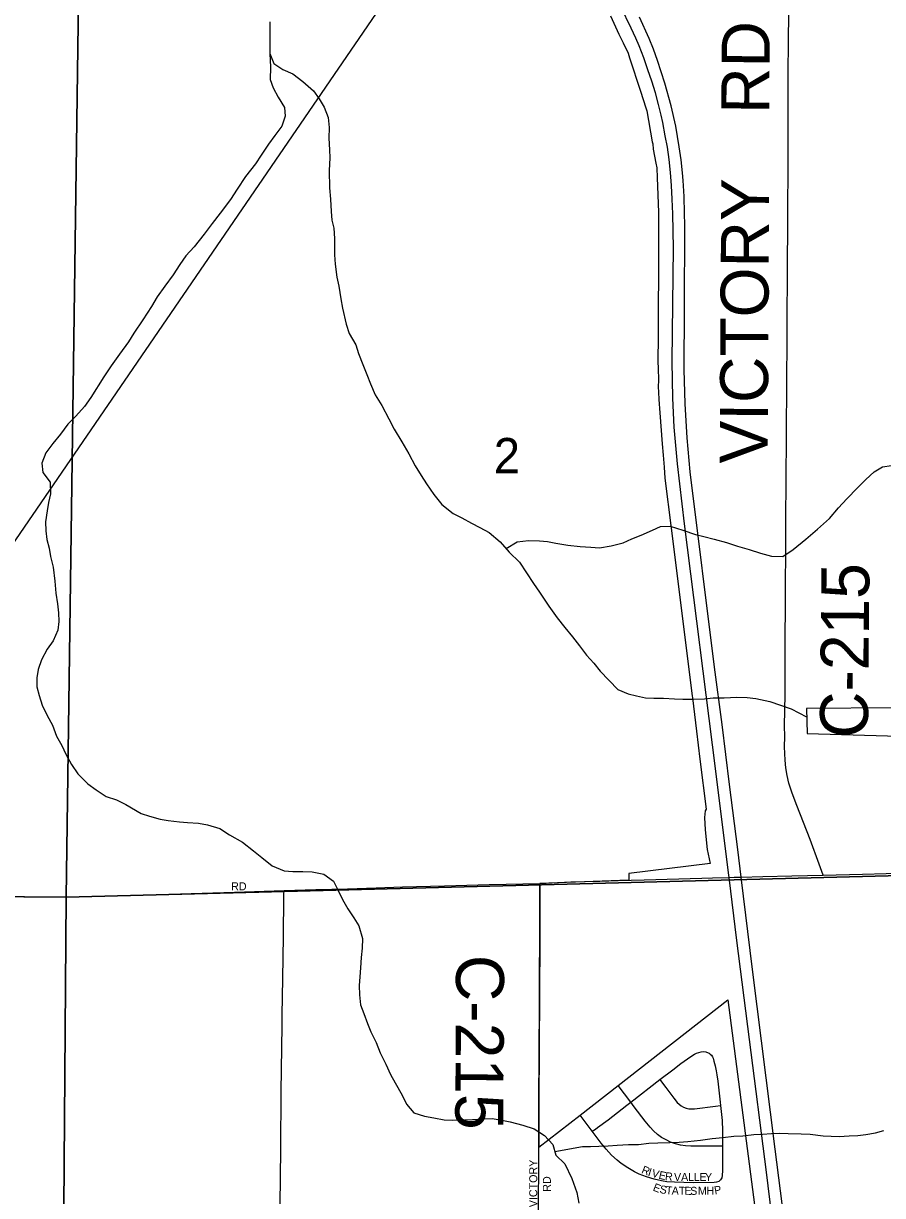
# Model space of a CAD drawing. Extents: x 1584893 to 1934202, y 663575 to 1091909.
# Drawn here: x 1798319 to 1803689, y 956462 to 963788 of the extents above; entities that cross this region are included whole.
import ezdxf

# ---------------------------------------------------------------- set-up
doc = ezdxf.new("R2010")
doc.units = 0
for name, color, linetype in [('GM_X_City_Street', 7, 'Continuous'), ('GM_X_City_Street_Text', 7, 'Continuous'), ('GM_X_Corporation', 7, 'Continuous'), ('GM_X_County_Road', 7, 'Continuous'), ('GM_X_County_Road_Text', 7, 'Continuous'), ('GM_X_Minor_Lake', 7, 'Continuous'), ('GM_X_Minor_River', 7, 'Continuous'), ('GM_X_Section', 7, 'Continuous'), ('GM_X_Section_Text', 7, 'Continuous'), ('GM_X_US_Route', 7, 'Continuous')]:
    doc.layers.add(name, color=color, linetype=linetype)

msp = doc.modelspace()

# ---------------------------------------------------------------- linework, layer by layer
at = {"layer": 'GM_X_City_Street'}
for points in [[(1796753.4, 958345.5), (1796814.1, 958344.2), (1797044, 958342.8), (1797487.5, 958338.9), (1798325, 958331.7), (1798604.1, 958329.2), (1798719, 958330.7), (1799096.5, 958342.8), (1799638.2, 958358.7), (1799949.1, 958368.5)], [(1799918.2, 955939.5), (1799919.3, 956076.4), (1799923.3, 956405.2), (1799928.5, 956750.4), (1799930.9, 957112), (1799936.5, 957523), (1799936.9, 957588.8), (1799940.2, 957818.8), (1799944, 958081.8), (1799946.4, 958328.5), (1799947.5, 958344.5), (1799949.1, 958368.5)], [(1799949.1, 958368.5), (1800147.1, 958374.7), (1800344.2, 958380), (1800524.7, 958385.2), (1800688.9, 958391.1), (1800951.5, 958398.1), (1801230.6, 958406), (1801546.4, 958413.1)], [(1802297.4, 957187.1), (1802377, 957248.9), (1802428.4, 957287.6), (1802469.5, 957317.9), (1802496.1, 957335.7), (1802512.3, 957345.4), (1802524.9, 957351.3), (1802539.4, 957357.1), (1802554.5, 957361.2), (1802569.8, 957362.5), (1802584.8, 957360.1), (1802599.1, 957354.4), (1802604.8, 957351.3), (1802611.9, 957346), (1802619.6, 957339.6), (1802626, 957330.1), (1802630.4, 957320.2), (1802635, 957303), (1802642.7, 957272.3), (1802648.1, 957241.3), (1802652.5, 957216.1), (1802658.7, 957176.6), (1802674.1, 957046), (1802676.3, 957024.9)], [(1802114.4, 957045.1), (1802297.4, 957187.1)], [(1802297.4, 957187.1), (1802314.2, 957164), (1802333.7, 957137.3), (1802383.1, 957070.8), (1802404.4, 957044.9), (1802416.5, 957032.9), (1802430.2, 957022.4), (1802445.4, 957014.2), (1802461.7, 957008.4), (1802478.7, 957005.2), (1802495.7, 957004), (1802512.6, 957004.4), (1802545.9, 957007.5), (1802611.5, 957017.6), (1802643.9, 957021.2), (1802676.3, 957024.9)], [(1802114.4, 957045.1), (1802035.5, 957149.8)], [(1801873.9, 956864.2), (1801894, 956878), (1801907.7, 956887.4), (1801973.9, 956936.4), (1802091.1, 957027), (1802114.4, 957045.1)], [(1802688.7, 956771.7), (1802672.7, 956771.5), (1802635.8, 956771.1), (1802570.6, 956771.1), (1802489.5, 956771.5), (1802457.5, 956773.5), (1802425.8, 956778.3), (1802394.6, 956785.9), (1802364.3, 956796.2), (1802335.3, 956809.8), (1802307.8, 956826.1), (1802281.8, 956844.9), (1802257.7, 956866), (1802235.5, 956889.2), (1802204.6, 956926.5), (1802136, 957016.4), (1802114.4, 957045.1)], [(1801873.9, 956864.2), (1801811.8, 956947.9), (1801798.7, 956965.5)], [(1802676.3, 957024.9), (1802686.3, 956931.7), (1802688.8, 956866.3), (1802688.7, 956771.7)], [(1802688.7, 956771.7), (1802688.7, 956751.2), (1802688.8, 956619.7), (1802687.2, 956587.4), (1802683.5, 956572.8), (1802675.9, 956560.1), (1802664.6, 956550.8), (1802650.8, 956545.3), (1802635.3, 956543), (1802504, 956542.6), (1802389, 956545.1), (1802340.2, 956548.7), (1802308, 956553.6), (1802260.3, 956564.4), (1802213.4, 956578.7), (1802167.9, 956596.5), (1802138.6, 956610.7), (1802096, 956635), (1802055.5, 956662.4), (1802029.9, 956682.6), (1801993.8, 956715.7), (1801960.4, 956751.5), (1801929.3, 956789.4), (1801873.9, 956864.2)], [(1801537.6, 956297.4), (1801539.4, 956764.3)]]:
    msp.add_lwpolyline(points, dxfattribs=at)
at = {"layer": 'GM_X_Corporation'}
for points in [[(1796753.4, 958345.5), (1800576.3, 963924.4)], [(1801988.9, 963836.1), (1802039.9, 963722), (1802067.6, 963665.9), (1802097.8, 963602.8), (1802107.2, 963573.6), (1802174.8, 963364.3), (1802209.4, 963260.6), (1802214.6, 963242.4), (1802249.2, 963048), (1802252.6, 963035), (1802255.2, 963001.3), (1802272.5, 962914.1), (1802277.7, 962884.7), (1802280.3, 962823.3), (1802287.3, 962609), (1802287.4, 962422.8), (1802287.4, 962236.5), (1802285.7, 961996.3), (1802285.8, 961833.8), (1802284.1, 961672.2), (1802286.7, 961632.5), (1802287.6, 961558.1), (1802286.7, 961516.7), (1802289.3, 961483.8), (1802291, 961437.2), (1802297.1, 961355.1), (1802311, 961161.5), (1802316.8, 961090.7), (1802323, 961015.5), (1802328.9, 960945.7), (1802368, 960633.3), (1802499.3, 959585.2), (1802500.9, 959572.8), (1802526.8, 959365.5), (1802546, 959190), (1802586.2, 958876.7), (1802580.9, 958866.1), (1802575.6, 958825.4), (1802579.1, 958747.5), (1802593.3, 958625.4), (1802611, 958538.5), (1802103.1, 958474.9), (1802103.1, 958432.7), (1801546.4, 958413.2), (1801545.9, 958059.4), (1801541.3, 957045.1), (1801539.4, 956764.3), (1801798.6, 956965.5), (1802035.5, 957149.8), (1802722.4, 957686.2), (1802902.8, 956292.7)]]:
    msp.add_lwpolyline(points, dxfattribs=at)
at = {"layer": 'GM_X_County_Road'}
for points in [[(1803318.3, 958465.8), (1803292.9, 958533.1), (1803235.3, 958686.9), (1803152.1, 958901.1), (1803123.6, 958977.8), (1803103.8, 959040.1), (1803092.1, 959087.6), (1803083.8, 959135.7), (1803079, 959184.4), (1803076.6, 959266.1), (1803077.8, 959331.6), (1803076.6, 959397.3), (1803080.1, 959594.2), (1803079, 959741.9), (1803080.9, 959955.3), (1803081.3, 960135.9), (1803082.3, 960267.1), (1803083.9, 960497), (1803084.6, 960677.5), (1803088.4, 961202.8), (1803090.4, 961564), (1803091.6, 961793.8), (1803091.5, 961925.2), (1803094.3, 962237), (1803095.8, 962565.3), (1803098.1, 962942.9), (1803098.9, 963139.8), (1803099.6, 963468.2), (1803101.8, 963681.5), (1803102.5, 963845.7)], [(1803318.3, 958465.8), (1803563.9, 958471), (1803711.5, 958475), (1803875.5, 958477.6), (1804433.1, 958481.4), (1804744.7, 958485.3), (1805253, 958492.9), (1805466.2, 958496.5), (1805958.2, 958504.9), (1806351.7, 958509), (1806794.5, 958516.6), (1807384.8, 958525), (1807844, 958532.6), (1808040.8, 958535), (1808336, 958540), (1808696.7, 958545.7), (1808975.5, 958549.3), (1809221.5, 958553.3), (1809352.7, 958554.1), (1809355.9, 958554.1)], [(1801546.4, 958413.1), (1801741.1, 958422.6), (1801921, 958427.2), (1802035.5, 958430.8), (1802199, 958434.7), (1802558.7, 958445.3), (1802626.8, 958447.2)], [(1802626.8, 958447.2), (1802729.6, 958450.4), (1802760.9, 958451.4), (1802804.7, 958452.7), (1802941.2, 958456.6), (1803121.5, 958461.5), (1803318.3, 958465.8)], [(1801545.9, 958059.4), (1801547.4, 958293.2), (1801546.4, 958413.1)], [(1801545.3, 957853.9), (1801545.8, 958048.3), (1801545.9, 958059.4)], [(1801541.3, 957045.1), (1801544.8, 957656.3), (1801545.3, 957853.9)], [(1801539.4, 956764.3), (1801540.3, 956872.3), (1801541.3, 957045.1)]]:
    msp.add_lwpolyline(points, dxfattribs=at)
at = {"layer": 'GM_X_Minor_Lake'}
for points in [[(1803212.7, 959505.4), (1803216.9, 959350.9), (1804366.1, 959317.3), (1804326.4, 959514.4)], [(1804326.4, 959514.4), (1803212.7, 959505.4)]]:
    msp.add_lwpolyline(points, dxfattribs=at)
at = {"layer": 'GM_X_Minor_River'}
for points in [[(1799858.9, 963798.9), (1799860.1, 963734.7), (1799858.5, 963600.3)], [(1799858.5, 963600.3), (1799863.5, 963514), (1799860.6, 963437.8), (1799880, 963385.4), (1799911.4, 963326.9), (1799950.7, 963262.3), (1799954, 963208.1), (1799933.3, 963146.2), (1799890.5, 963088.5), (1799851.8, 963032.8), (1799804.9, 962965.1), (1799770.3, 962911.4), (1799707.2, 962831.9), (1799654.2, 962752.3), (1799613.4, 962688.6), (1799548.3, 962603.1), (1799499.4, 962537.5), (1799448.6, 962471.9), (1799385.5, 962392.4), (1799334.8, 962334.8), (1799296.1, 962281.1), (1799255.3, 962217.4), (1799202.4, 962145.8), (1799155.5, 962080.2), (1799118.7, 962018.5), (1799065.7, 961934.8), (1799008.6, 961853.3), (1798975.9, 961797.5), (1798918.9, 961720), (1798868, 961648.3), (1798821.1, 961578.7), (1798741.4, 961449.3), (1798700.7, 961393.6), (1798645.9, 961334), (1798597.3, 961282.5), (1798550.5, 961220.8), (1798503.7, 961163.2), (1798458.9, 961103.6), (1798434.1, 961039.7), (1798441.5, 960981.4), (1798486.8, 960920.7), (1798488, 960848.5), (1798475.3, 960794.5), (1798466.7, 960742.5), (1798457.8, 960672.4), (1798459.2, 960616.2), (1798466.5, 960561.9), (1798479.9, 960507.6), (1798489.3, 960457.4), (1798504.5, 960389), (1798515.5, 960302.6), (1798522.7, 960228.3), (1798531.9, 960160), (1798539.2, 960103.8), (1798540.6, 960049.6), (1798533.9, 959995.5), (1798505.1, 959929.7), (1798468.4, 959878), (1798431.6, 959810.2), (1798410.8, 959750.3), (1798402.2, 959698.2), (1798403.5, 959642.1), (1798416.9, 959587.8), (1798436.2, 959527.4), (1798467.5, 959462.8), (1798500.8, 959402.2), (1798526, 959333.8), (1798559.4, 959275.2), (1798584.8, 959220.8), (1798620.1, 959156.2), (1798659.4, 959097.5), (1798720.8, 959034.6), (1798774.4, 958997.9), (1798836, 958957.1), (1798901.9, 958936.2), (1798959.6, 958905.5), (1799055, 958850.2), (1799106.9, 958833.5), (1799172.8, 958814.7), (1799224.8, 958806.1), (1799294.8, 958797.2), (1799344.8, 958794.6), (1799412.8, 958789.8), (1799468.8, 958779.2), (1799546.6, 958756.2), (1799606.3, 958717.4), (1799687.8, 958670.3), (1799757.3, 958617.3), (1799808.8, 958574.6), (1799874.3, 958523.7), (1799948.1, 958492.7), (1800002.1, 958488.1), (1800066.2, 958487.3), (1800124.2, 958484.6), (1800196.2, 958471.8), (1800257.7, 958426.9), (1800281.2, 958376.5), (1800312.5, 958311.9), (1800345.8, 958253.4), (1800383.2, 958198.8), (1800414.7, 958148.3)], [(1799858.5, 963600.3), (1799883.8, 963537.8), (1799939.5, 963501.1), (1800003.2, 963472.3), (1800064.8, 963425.4), (1800132.2, 963366.4), (1800167.6, 963315.9), (1800199.1, 963265.4), (1800224.3, 963200.9), (1800229.6, 963138.7), (1800228.8, 963070.5), (1800231.9, 962998.2), (1800233.3, 962948.1), (1800230.4, 962869.9), (1800231.1, 962761.6), (1800238.3, 962689.3), (1800243.4, 962613), (1800246.7, 962558.8), (1800258.2, 962508.5), (1800263.4, 962444.3), (1800262.8, 962392.1), (1800264.2, 962342), (1800267.5, 962283.8), (1800278.6, 962201.4), (1800289.9, 962145.1), (1800303, 962066.7), (1800314.3, 962008.4), (1800337.1, 961907.9), (1800354.5, 961849.5), (1800395.7, 961778.8), (1800413.1, 961724.5), (1800440.3, 961656), (1800465.6, 961593.5), (1800488.9, 961535), (1800518.2, 961466.5), (1800559.4, 961399.8), (1800602.5, 961317.1), (1800635.8, 961252.5), (1800684.9, 961173.7), (1800728.1, 961099), (1800767.3, 961022.3), (1800804.6, 960961.7), (1800838, 960911.2), (1800883.3, 960844.5), (1800934.6, 960781.7), (1801004.1, 960724.7), (1801059.8, 960698), (1801119.5, 960665.2), (1801171.3, 960638.5), (1801229, 960605.7), (1801298.4, 960548.8), (1801355.7, 960483.9), (1801419, 960421), (1801464.3, 960354.3), (1801507.6, 960287.6), (1801545, 960233), (1801602, 960146.1), (1801655.2, 960073.2), (1801702.6, 960012.5), (1801750, 959953.8), (1801795.4, 959899.1), (1801838.7, 959840.4), (1801884.2, 959789.8), (1801923.7, 959739.1), (1802034.5, 959625.5), (1802098.2, 959598.7), (1802150.2, 959586), (1802206.1, 959573.4), (1802258.1, 959570.7), (1802320.2, 959570), (1802388.3, 959567.2), (1802440.3, 959564.6), (1802504.4, 959563.8), (1802576.5, 959567), (1802630.7, 959572.4), (1802698.8, 959573.6), (1802778.9, 959576.7), (1802843, 959575.9), (1802897, 959569.3), (1802984.9, 959550.2), (1803116.6, 959504.5), (1803214.1, 959454.2)], [(1801336.1, 960506), (1801404.5, 960547.5), (1801476.7, 960556.7), (1801544.8, 960553.9), (1801594.8, 960549.3), (1801646.8, 960540.7), (1801720.7, 960527.8), (1801798.7, 960518.8), (1801864.8, 960514), (1801918.8, 960511.4), (1801993.1, 960522.6), (1802067.4, 960541.7), (1802121.8, 960567.2), (1802180.1, 960590.6), (1802250.6, 960621.8), (1802300.9, 960643.3), (1802361, 960646.6), (1802440.9, 960621.6), (1802518.7, 960594.6), (1802570.6, 960582), (1802636.5, 960565.2), (1802714.3, 960544.2), (1802782.2, 960521.3), (1802854, 960500.4), (1802925.8, 960477.5), (1802993.7, 960458.7), (1803065.8, 960455.8), (1803130.4, 960501.2), (1803209.3, 960564.4), (1803282.1, 960627.8), (1803357, 960693.1), (1803413.9, 960760.6), (1803464.6, 960816.2), (1803531.6, 960885.6), (1803584.2, 960937.1), (1803636.9, 960984.6), (1803687.3, 961016.1), (1803745.5, 961025.5)], [(1800414.7, 958148.3), (1800437.8, 958069.8), (1800437, 958007.6), (1800430.3, 957949.5), (1800425.6, 957885.4), (1800420.9, 957829.3), (1800418.2, 957775.2), (1800419.5, 957717), (1800426.8, 957654.7), (1800446.2, 957600.3), (1800469.5, 957537.9), (1800490.9, 957485.5), (1800524.1, 957418.9), (1800549.4, 957354.4), (1800584.6, 957283.8), (1800613.9, 957219.3), (1800643.3, 957166.8), (1800686.5, 957090.1), (1800713.9, 957033.6), (1800759.3, 956978.9), (1800825.1, 956958.1), (1800885.1, 956947.4), (1800949, 956936.6), (1801001.1, 956934), (1801075.2, 956935.1), (1801125.3, 956938.5), (1801197.4, 956941.7), (1801249.5, 956943.1), (1801309.5, 956934.3), (1801361.5, 956923.7), (1801441.3, 956902.7), (1801511.1, 956879.8), (1801576.7, 956836.9), (1801628.2, 956782.2), (1801647.4, 956715.8)], [(1801641, 956737.7), (1801814.3, 956768), (1801864.3, 956769.4), (1801916.4, 956770.8), (1801974.6, 956774.1), (1802030.7, 956777.5), (1802100.8, 956780.7), (1802162.9, 956781.9), (1802227.1, 956789.2), (1802283.2, 956792.5), (1802359.3, 956793.7), (1802417.5, 956797), (1802471.6, 956800.4), (1802549.8, 956809.5), (1802624, 956818.6), (1802690.2, 956825.9), (1802758.4, 956833.1), (1802814.5, 956836.4), (1802884.7, 956843.7), (1802938.8, 956847), (1802994.9, 956850.4), (1803045, 956851.8), (1803099.1, 956851.2), (1803179.1, 956848.2), (1803237.2, 956845.5), (1803317.2, 956836.6), (1803417.3, 956831.4), (1803479.4, 956834.7), (1803533.5, 956838), (1803583.7, 956843.5), (1803643.9, 956854.8), (1803696.1, 956868.2)], [(1801647.4, 956715.8), (1801703.7, 956660.6), (1801746.5, 956569.9), (1801777.2, 956481.5), (1801790.3, 956415.2)]]:
    msp.add_lwpolyline(points, dxfattribs=at)
at = {"layer": 'GM_X_Section'}
for points in [[(1793543.9, 963925.2), (1798662.8, 963940.3), (1798586, 958327.6), (1793301.5, 958369.9), (1793457.8, 963925.8)], [(1798662.8, 963940.3), (1798826.8, 963937.3), (1804075.5, 963878.8), (1804044, 958469.8), (1798586, 958327.6)], [(1798586, 958327.6), (1804044, 958469.8), (1803891.8, 953170.2), (1798546, 953053.1)], [(1793301.5, 958369.9), (1798586, 958327.6), (1798546, 953053.1), (1793211.7, 953051.5)]]:
    msp.add_lwpolyline(points, close=True, dxfattribs=at)
at = {"layer": 'GM_X_US_Route'}
for points in [[(1803053.5, 955875.7), (1802962.3, 956608.4), (1802858, 957438.7), (1802778.9, 958057.1), (1802729.6, 958450.4), (1802725.9, 958480.4), (1802644.8, 959131.7), (1802449.8, 960661.6), (1802406.4, 961036.4), (1802386.2, 961265), (1802377.2, 961445.1), (1802373.9, 961674.6), (1802378.6, 962036.4), (1802382.5, 962383.2), (1802378.6, 962597.4), (1802374.4, 962690.4), (1802369.4, 962776.1), (1802363.3, 962855.8), (1802354.3, 962938.7), (1802343.7, 963013.9), (1802330.8, 963086.3), (1802314.8, 963168.2), (1802304.3, 963214.9), (1802288.6, 963281.2), (1802269.6, 963354.1), (1802246.8, 963427.6), (1802222.2, 963499), (1802196.6, 963574.1), (1802167.1, 963647.5), (1802147, 963695.4), (1802118.1, 963758.2), (1802052.8, 963890.9)], [(1803152.1, 955694.8), (1803018.1, 956752.7), (1802876.2, 957875.8), (1802804.7, 958452.7), (1802783.4, 958624.8), (1802732.4, 959031.8), (1802685.5, 959406.1), (1802638.4, 959764), (1802487.2, 960985.2), (1802467.4, 961197.7), (1802454.9, 961410.8), (1802449.7, 961624.2), (1802450.3, 962001.6), (1802452.5, 962526.6), (1802451.3, 962602.4), (1802447.9, 962706.8), (1802441.8, 962807.3), (1802437.6, 962853.8), (1802429, 962935.4), (1802418.2, 963016.5), (1802396.1, 963145.6), (1802367.5, 963273.4), (1802328.6, 963415.6), (1802282.7, 963555.7), (1802256.2, 963627.5), (1802229.8, 963693.2), (1802170.1, 963828)]]:
    msp.add_lwpolyline(points, dxfattribs=at)

# ---------------------------------------------------------------- texts
at = {"layer": 'GM_X_City_Street_Text'}
for s, rotation, p in [('RD', 0.00001, (1799617.3, 958370.1)), ('VICTORY', 90, (1801530.6, 956389.5)), ('R', 337.57628, (1802177.8, 956604.7)), ('I', 342.34271, (1802218.7, 956588.1)), ('V', 344.81755, (1802241.9, 956580.7)), ('E', 346.62729, (1802286.1, 956568.8)), ('R', 353.50036, (1802326.7, 956559.5)), ('V', 358.77675, (1802384.3, 956553.9)), ('A', 0.03786, (1802429.5, 956552.9)), ('L', 0.09544, (1802473.5, 956553)), ('L', 0.1089, (1802508.7, 956553)), ('E', 0.1089, (1802543.9, 956553.1)), ('Y', 0.10537, (1802579.1, 956553.2)), ('RD', 90, (1801615.7, 956486.3)), ('E', 338.16816, (1802249.4, 956495)), ('S', 349.85118, (1802292.7, 956478.8)), ('T', 355.08666, (1802332.3, 956471.9)), ('A', 357.9211, (1802370.1, 956468.8)), ('T', 359.60584, (1802415.6, 956467.1)), ('E', 359.94573, (1802451.2, 956466.9)), ('S', 359.99563, (1802486.4, 956466.9)), ('M', 0.03153, (1802534.8, 956466.9)), ('H', 1.4012, (1802588.9, 956466.9)), ('P', 9.82018, (1802640.9, 956468.8))]:
    msp.add_text(s, height=50, rotation=rotation, dxfattribs=at).set_placement(p)
at = {"layer": 'GM_X_County_Road_Text'}
for s, rotation, p in [('RD', 89.50764, (1802979.7, 963222)), ('VICTORY', 89.69154, (1802970.8, 961036.2)), ('C-215', 89.46787, (1803596.9, 959321.1)), ('C-215', 269.726, (1801023.2, 957967.2))]:
    msp.add_text(s, height=300, rotation=rotation, dxfattribs=at).set_placement(p)
at = {"layer": 'GM_X_Section_Text'}
msp.add_text('2', height=221, rotation=0.00001, dxfattribs=at).set_placement((1801258.5, 960976.2))

doc.saveas('drawing.dxf')
